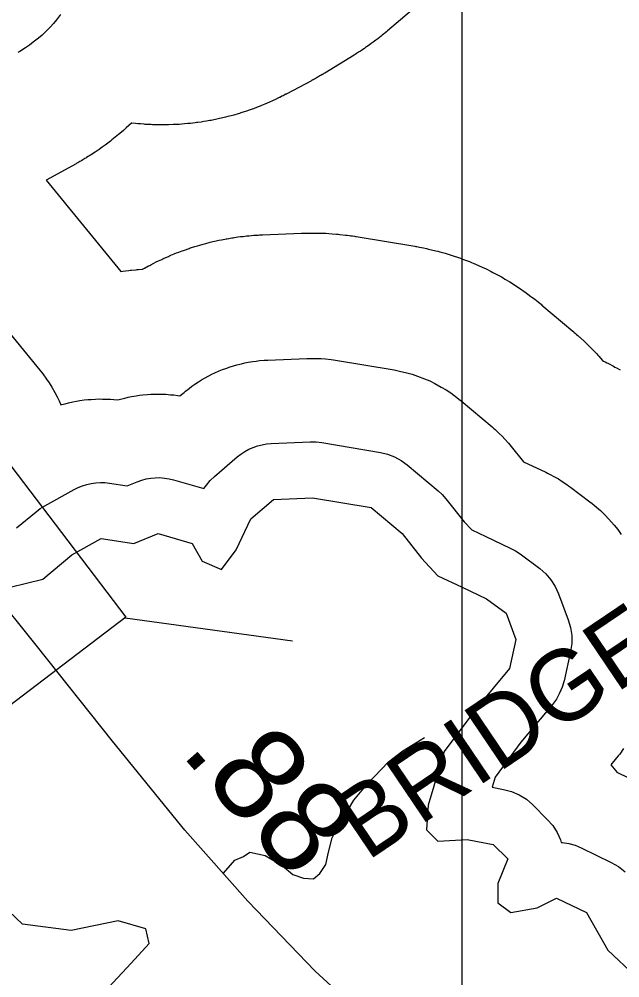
# Model space of a CAD drawing. Extents: x 1950930 to 2061844, y 904556 to 1017002.
# Drawn here: x 1967274 to 1968079, y 989755 to 991040 of the extents above; entities that cross this region are included whole.
import ezdxf

# ---------------------------------------------------------------- set-up
doc = ezdxf.new("R2010")
doc.units = 0
for name, color, linetype in [('Exist Hydrographic Buffer Line', 7, 'Continuous'), ('Exist Hydrographic Lake Shore', 7, 'Continuous'), ('Exist Road Non-System Type 51', 7, 'Continuous'), ('Exist Road Non-System Type 51 Label', 7, 'Continuous'), ('Exist Road Primary NC Attributed', 7, 'Continuous'), ('Exist Road Primary NC Service Mileage Hundredths English Label', 7, 'Continuous'), ('Exist Road Primary NC Structure Standard Bridge CELL', 7, 'Continuous'), ('Map Preparation Inset Cut Line', 7, 'Continuous')]:
    doc.layers.add(name, color=color, linetype=linetype)

msp = doc.modelspace()

# ---------------------------------------------------------------- linework, layer by layer
at = {"layer": 'Exist Hydrographic Buffer Line'}
for points in [[(1967811, 991061.2), (1967767.4, 991024.2), (1967766.7, 991023.6), (1967766.1, 991023.1), (1967764.4, 991021.7), (1967763.2, 991020.7), (1967761.9, 991019.6), (1967760.2, 991018.3), (1967759.6, 991017.8), (1967758.9, 991017.3), (1967754.3, 991013.6), (1967753, 991012.6), (1967751.7, 991011.7), (1967748.2, 991009), (1967745.6, 991007.1), (1967742.9, 991005.2), (1967739.3, 991002.7), (1967738, 991001.8), (1967736.6, 991000.8), (1967731.8, 990997.6), (1967731.1, 990997.1), (1967730.4, 990996.7), (1967728.6, 990995.5), (1967727.2, 990994.6), (1967725.8, 990993.7), (1967724, 990992.6), (1967723.3, 990992.2), (1967722.6, 990991.7), (1967683.3, 990967.7), (1967683.1, 990967.6), (1967682.8, 990967.4), (1967682.1, 990967), (1967681.6, 990966.7), (1967681.1, 990966.4), (1967680.4, 990965.9), (1967680.1, 990965.8), (1967679.8, 990965.6), (1967677.9, 990964.5), (1967677.4, 990964.2), (1967676.9, 990963.9), (1967675.5, 990963.1), (1967674.4, 990962.4), (1967673.3, 990961.8), (1967671.9, 990961), (1967671.4, 990960.7), (1967670.8, 990960.4), (1967668.9, 990959.4), (1967668.6, 990959.2), (1967668.4, 990959.1), (1967667.6, 990958.7), (1967667.1, 990958.4), (1967666.6, 990958.1), (1967665.8, 990957.7), (1967665.6, 990957.6), (1967665.3, 990957.4), (1967632.6, 990940), (1967631.8, 990939.6), (1967631.1, 990939.2), (1967629, 990938.1), (1967627.4, 990937.3), (1967625.9, 990936.5), (1967623.8, 990935.5), (1967623, 990935.1), (1967622.2, 990934.7), (1967616.6, 990932), (1967615, 990931.2), (1967613.4, 990930.5), (1967609.2, 990928.6), (1967606, 990927.2), (1967602.8, 990925.8), (1967598.5, 990924.1), (1967596.9, 990923.4), (1967595.2, 990922.8), (1967589.4, 990920.6), (1967587.8, 990919.9), (1967586.1, 990919.3), (1967581.8, 990917.8), (1967578.5, 990916.6), (1967575.1, 990915.5), (1967570.7, 990914.2), (1967569, 990913.6), (1967567.4, 990913.1), (1967561.4, 990911.4), (1967559.7, 990910.9), (1967558, 990910.5), (1967553.5, 990909.3), (1967550.1, 990908.4), (1967546.7, 990907.6), (1967542.2, 990906.6), (1967540.5, 990906.2), (1967538.8, 990905.9), (1967532.7, 990904.6), (1967531, 990904.3), (1967529.2, 990904), (1967524.7, 990903.1), (1967521.2, 990902.6), (1967517.8, 990902), (1967513.2, 990901.4), (1967511.4, 990901.2), (1967509.7, 990901), (1967503.5, 990900.2), (1967501.8, 990900.1), (1967500, 990899.9), (1967495.4, 990899.4), (1967491.9, 990899.1), (1967488.4, 990898.9), (1967483.8, 990898.7), (1967482, 990898.6), (1967480.3, 990898.5), (1967474.1, 990898.3), (1967472.3, 990898.3), (1967470.6, 990898.2), (1967465.9, 990898.2), (1967462.4, 990898.2), (1967458.9, 990898.2), (1967454.3, 990898.4), (1967452.5, 990898.4), (1967450.8, 990898.5), (1967444.6, 990898.8), (1967442.8, 990898.9), (1967441.1, 990899), (1967436.4, 990899.4), (1967433, 990899.6), (1967429.5, 990900), (1967424.9, 990900.5), (1967424.1, 990900.6), (1967420.8, 990897.4), (1967417.2, 990894.1), (1967413.6, 990890.9), (1967408.6, 990886.6), (1967406.7, 990885.1), (1967404.8, 990883.5), (1967398, 990878), (1967396.1, 990876.5), (1967394.2, 990875), (1967389, 990871.1), (1967385.1, 990868.2), (1967381, 990865.4), (1967375.6, 990861.8), (1967373.6, 990860.4), (1967371.5, 990859.1), (1967364.1, 990854.5), (1967363.1, 990853.8), (1967362, 990853.2), (1967359.3, 990851.5), (1967357.2, 990850.2), (1967355, 990849), (1967352.2, 990847.4), (1967351.2, 990846.8), (1967350.1, 990846.2), (1967309.9, 990824.1), (1967410.2, 990701.9), (1967412.7, 990702.3), (1967416.2, 990702.7), (1967420.8, 990703.2), (1967422.5, 990703.4), (1967424.2, 990703.6), (1967430.4, 990704.1), (1967432.1, 990704.3), (1967433.8, 990704.4), (1967438.4, 990704.7), (1967439.3, 990704.8), (1967440.1, 990705.3), (1967441.7, 990706.1), (1967447.2, 990709.1), (1967448.7, 990709.9), (1967450.2, 990710.8), (1967454.4, 990712.9), (1967457.5, 990714.5), (1967460.7, 990716), (1967464.9, 990718), (1967466.5, 990718.7), (1967468.1, 990719.5), (1967473.8, 990722), (1967475.4, 990722.7), (1967477, 990723.4), (1967481.3, 990725.2), (1967484.6, 990726.5), (1967487.9, 990727.7), (1967492.2, 990729.4), (1967493.9, 990730), (1967495.5, 990730.5), (1967501.4, 990732.6), (1967503.1, 990733.2), (1967504.8, 990733.7), (1967509.2, 990735.1), (1967512.6, 990736.2), (1967515.9, 990737.2), (1967520.4, 990738.4), (1967522.1, 990738.9), (1967523.8, 990739.3), (1967529.9, 990740.9), (1967531.6, 990741.3), (1967533.3, 990741.7), (1967537.8, 990742.8), (1967541.2, 990743.5), (1967544.7, 990744.2), (1967549.3, 990745.1), (1967551, 990745.4), (1967552.7, 990745.7), (1967558.9, 990746.7), (1967560.6, 990747), (1967562.3, 990747.3), (1967567, 990748), (1967570.4, 990748.4), (1967573.9, 990748.8), (1967578.6, 990749.3), (1967580.3, 990749.5), (1967582, 990749.6), (1967588.3, 990750.2), (1967589.1, 990750.2), (1967590, 990750.3), (1967592.3, 990750.5), (1967594.1, 990750.6), (1967595.8, 990750.7), (1967598.2, 990750.8), (1967599.1, 990750.9), (1967599.9, 990750.9), (1967652.2, 990753.1), (1967653.3, 990753.1), (1967654.4, 990753.2), (1967657.3, 990753.2), (1967659.5, 990753.3), (1967661.6, 990753.3), (1967664.5, 990753.3), (1967665.6, 990753.3), (1967666.7, 990753.3), (1967674.5, 990753.2), (1967676.6, 990753.2), (1967678.8, 990753.1), (1967684.6, 990752.9), (1967688.9, 990752.7), (1967693.3, 990752.4), (1967699, 990751.9), (1967701.2, 990751.7), (1967703.4, 990751.4), (1967711.1, 990750.6), (1967712.1, 990750.4), (1967713.2, 990750.3), (1967716.1, 990749.9), (1967718.3, 990749.6), (1967720.4, 990749.3), (1967723.3, 990748.9), (1967724.3, 990748.7), (1967725.4, 990748.5), (1967803.9, 990735.5), (1967805.2, 990735.2), (1967806.6, 990735), (1967810.3, 990734.3), (1967813.1, 990733.8), (1967815.8, 990733.2), (1967819.5, 990732.4), (1967820.8, 990732.1), (1967822.2, 990731.8), (1967832, 990729.5), (1967834.7, 990728.8), (1967837.4, 990728.1), (1967844.6, 990726.1), (1967850, 990724.6), (1967855.4, 990722.8), (1967862.4, 990720.4), (1967865.1, 990719.4), (1967867.7, 990718.4), (1967877.1, 990714.9), (1967879.7, 990713.8), (1967882.3, 990712.8), (1967889.2, 990709.8), (1967894.3, 990707.6), (1967899.4, 990705.1), (1967906.1, 990701.8), (1967908.6, 990700.5), (1967911.1, 990699.2), (1967919.9, 990694.4), (1967922.3, 990693), (1967924.7, 990691.6), (1967931.2, 990687.8), (1967936, 990684.8), (1967940.7, 990681.8), (1967946.8, 990677.5), (1967949.1, 990675.9), (1967951.4, 990674.3), (1967959.5, 990668.3), (1967960.6, 990667.5), (1967961.8, 990666.7), (1967964.7, 990664.4), (1967967, 990662.7), (1967969.2, 990660.9), (1967972.1, 990658.6), (1967973.1, 990657.7), (1967974.2, 990656.8), (1968015.6, 990621.9), (1968016.4, 990621.2), (1968017.2, 990620.5), (1968019.3, 990618.7), (1968020.8, 990617.4), (1968022.3, 990616), (1968024.4, 990614.2), (1968025.1, 990613.5), (1968025.9, 990612.8), (1968031.3, 990607.8), (1968032.8, 990606.4), (1968034.3, 990604.9), (1968038.2, 990601.1), (1968041.1, 990598.2), (1968043.9, 990595.2), (1968047.7, 990591.2), (1968049.1, 990589.6), (1968050.4, 990588.1), (1968055.3, 990582.6), (1968055.5, 990582.4), (1968056.9, 990581.7), (1968058.8, 990580.7), (1968061.4, 990579.4), (1968062.4, 990578.9), (1968063.3, 990578.4), (1968070.2, 990574.7), (1968072.1, 990573.7), (1968074, 990572.7), (1968079, 990569.8)], [(1967329.2, 991046.1), (1967323.8, 991039.2), (1967319.7, 991034.1), (1967315.3, 991029.3), (1967309.2, 991023.1), (1967304.4, 991018.6), (1967299.5, 991014.4), (1967292.7, 991008.9), (1967287.5, 991005), (1967282.1, 991001.3), (1967274.7, 990996.7), (1967271.9, 990995)], [(1967171.8, 990727.5), (1967301.6, 990569.4), (1967303.6, 990566.9), (1967305.5, 990564.4), (1967310.5, 990557.5), (1967314.1, 990552.3), (1967317.4, 990546.9), (1967321.6, 990539.5), (1967324.6, 990533.9), (1967327.3, 990528.2), (1967329.6, 990522.8), (1967331, 990523.3), (1967335.4, 990524.5), (1967339.9, 990525.6), (1967345.9, 990527), (1967350.4, 990527.9), (1967354.9, 990528.6), (1967361, 990529.5), (1967365.6, 990530), (1967370.2, 990530.3), (1967376.3, 990530.7), (1967380.9, 990530.9), (1967385.5, 990530.8), (1967391.7, 990530.7), (1967396.2, 990530.5), (1967400.8, 990530.1), (1967406.2, 990529.5), (1967409.5, 990530.4), (1967415.4, 990532), (1967419.9, 990533.1), (1967424.5, 990534), (1967430.5, 990535), (1967435.1, 990535.8), (1967439.7, 990536.3), (1967445.8, 990536.8), (1967450.4, 990537.2), (1967455.1, 990537.3), (1967461.2, 990537.4), (1967465.8, 990537.3), (1967470.5, 990537.1), (1967476.6, 990536.6), (1967481.2, 990536.2), (1967485.8, 990535.6), (1967489.3, 990535), (1967493, 990538.1), (1967494.8, 990539.6), (1967496.6, 990541.1), (1967501.5, 990545), (1967505.2, 990547.8), (1967509.1, 990550.5), (1967514.3, 990553.9), (1967518.2, 990556.4), (1967522.3, 990558.7), (1967527.8, 990561.7), (1967531.9, 990563.9), (1967536.1, 990565.9), (1967541.9, 990568.4), (1967546.2, 990570.2), (1967550.5, 990571.8), (1967556.5, 990573.9), (1967560.9, 990575.3), (1967565.4, 990576.5), (1967571.5, 990578.1), (1967576, 990579.2), (1967580.6, 990580), (1967586.8, 990581.1), (1967591.4, 990581.7), (1967596, 990582.2), (1967602.3, 990582.8), (1967604.6, 990582.9), (1967606.9, 990583), (1967659.2, 990585.2), (1967662.1, 990585.3), (1967665, 990585.3), (1967672.8, 990585.2), (1967678.6, 990585), (1967684.3, 990584.5), (1967692, 990583.6), (1967694.9, 990583.3), (1967697.8, 990582.8), (1967776.2, 990569.8), (1967779.9, 990569.1), (1967783.6, 990568.3), (1967793.3, 990566), (1967800.5, 990564), (1967807.6, 990561.6), (1967817, 990558), (1967823.9, 990555.1), (1967830.6, 990551.7), (1967839.4, 990546.9), (1967845.8, 990543.1), (1967852, 990538.9), (1967860.1, 990532.9), (1967863.1, 990530.7), (1967866, 990528.3), (1967907.4, 990493.4), (1967909.4, 990491.6), (1967911.5, 990489.8), (1967916.9, 990484.8), (1967920.8, 990480.9), (1967924.5, 990476.9), (1967929.4, 990471.4), (1967931.2, 990469.3), (1967932.9, 990467.2), (1967949.4, 990446.6), (1967979.3, 990432.6), (1967981.9, 990431.4), (1967984.5, 990430), (1967991.3, 990426.4), (1967996.4, 990423.6), (1968001.3, 990420.4), (1968007.7, 990416.1), (1968010.1, 990414.5), (1968012.4, 990412.8), (1968038.6, 990393.1), (1968041.7, 990390.7), (1968044.8, 990388.1), (1968052.8, 990381.2), (1968058.6, 990375.7), (1968064, 990369.9), (1968071, 990361.9), (1968076, 990355.7), (1968080.5, 990349.1)], [(1967270.4, 990358), (1967296.5, 990379.7), (1967302.1, 990383.9), (1967308.1, 990387.6), (1967347.3, 990409.4), (1967352.8, 990412.2), (1967358.5, 990414.5), (1967364.4, 990416.3), (1967370.4, 990417.7), (1967376.5, 990418.5), (1967382.6, 990418.9), (1967388.8, 990418.7), (1967394.9, 990418), (1967418.3, 990414.5), (1967432.1, 990420), (1967438, 990422.1), (1967443.9, 990423.7), (1967450, 990424.7), (1967456.2, 990425.3), (1967462.3, 990425.4), (1967468.5, 990424.9), (1967474.6, 990424), (1967480.6, 990422.5), (1967521.4, 990410.9), (1967524.6, 990415.5), (1967529.7, 990421.5), (1967535.4, 990427), (1967565.9, 990453.1), (1967570.8, 990457), (1967576, 990460.5), (1967581.5, 990463.5), (1967587.2, 990466), (1967593.1, 990468), (1967599.2, 990469.6), (1967605.4, 990470.6), (1967611.6, 990471.1), (1967663.9, 990473.3), (1967671.6, 990473.2), (1967679.3, 990472.4), (1967757.8, 990459.3), (1967767.5, 990457), (1967776.9, 990453.4), (1967785.7, 990448.6), (1967793.8, 990442.7), (1967835.2, 990407.8), (1967840.6, 990402.8), (1967845.4, 990397.2), (1967870.1, 990366.4), (1967880.2, 990355.3), (1967899.2, 990346.4), (1967931.9, 990331.1), (1967938.7, 990327.5), (1967945.2, 990323.2), (1967971.3, 990303.6), (1967979.4, 990296.6), (1967986.3, 990288.5), (1967992.1, 990279.6), (1967996.5, 990269.9), (1968009.6, 990235), (1968012.7, 990224.6), (1968014.2, 990213.9), (1968014.2, 990203.1), (1968012.6, 990192.4), (1968003.9, 990153.2), (1968001.4, 990144.6), (1967998, 990136.4), (1967993.6, 990128.6), (1967988.3, 990121.4), (1967946.1, 990070.8), (1967911.5, 990024), (1967907.4, 990010.5), (1967922.7, 990007.6), (1967933.6, 990004.8), (1967943.9, 990000.3), (1967953.4, 989994.3), (1967961.9, 989987), (1967981.5, 989967.3), (1967988.7, 989959.1), (1967994.5, 989949.9), (1967999, 989939.9), (1967999.9, 989936.6), (1968002, 989936.5), (1968010.5, 989935.1), (1968018.8, 989932.7), (1968026.7, 989929.4), (1968067, 989909.8), (1968076.8, 989904.1), (1968085.6, 989897)], [(1968083.8, 990062.2), (1968078.5, 990055), (1968076.5, 990052.4), (1968074.4, 990049.8), (1968066.5, 990040.3), (1968073.4, 990032.3), (1968074.8, 990030.5), (1968075.7, 990030.1), (1968116, 990010.5)]]:
    msp.add_lwpolyline(points, dxfattribs=at)
at = {"layer": 'Exist Hydrographic Lake Shore'}
for points in [[(1967261.7, 990278.5), (1967305.3, 990289.4), (1967344.5, 990322.1), (1967383.7, 990343.9), (1967427.3, 990337.3), (1967460, 990350.4), (1967505.8, 990337.3), (1967518.8, 990313.3), (1967545, 990302.4), (1967564.6, 990328.6), (1967584.2, 990370), (1967614.7, 990396.2), (1967667, 990398.4), (1967745.5, 990385.3), (1967786.9, 990350.4), (1967813, 990317.7), (1967834.8, 990293.7), (1967867.5, 990278.5), (1967900.2, 990263.2), (1967926.3, 990243.6), (1967939.4, 990208.7), (1967930.7, 990169.4), (1967887.1, 990117.1), (1967843.5, 990058.2), (1967821.7, 989986.3), (1967819.5, 989953.6), (1967834.8, 989938.3), (1967874, 989940.5), (1967908.9, 989933.9), (1967928.5, 989914.3), (1967915.4, 989881.6), (1967915.4, 989855.4), (1967932.8, 989842.4), (1967967.7, 989848.9), (1967993.9, 989862), (1968034.2, 989842.4), (1968062.5, 989792.2), (1968099.5, 989757.3)], [(1967224.7, 989473.8), (1967274.8, 989465.1), (1967327.1, 989449.9), (1967407.7, 989447.7), (1967446.9, 989473.8), (1967468.7, 989506.6), (1967468.7, 989550.2), (1967429.5, 989578.5), (1967377.2, 989604.7), (1967363, 989643.9), (1967369.6, 989691.9), (1967393.5, 989742), (1967424, 989774.8), (1967448, 989800.9), (1967443.7, 989820.5), (1967406.6, 989831.5), (1967343.4, 989818.4), (1967278.1, 989827.1), (1967241, 989862)]]:
    msp.add_lwpolyline(points, dxfattribs=at)
at = {"layer": 'Exist Road Non-System Type 51'}
msp.add_lwpolyline([(1967547.8, 989895.4), (1967562.6, 989912.8), (1967574.6, 989917.6), (1967583, 989923.6), (1967603.4, 989918.8), (1967626.1, 989905.6), (1967640.5, 989893.6), (1967654.9, 989888.8), (1967668.1, 989887.6), (1967676.5, 989894.8), (1967684.9, 989906.8), (1967688.5, 989923.6), (1967693.2, 989942.8), (1967700.5, 989957.1), (1967722.1, 989993.1), (1967740.1, 990014.7), (1967768.9, 990044.7), (1967788, 990059.1), (1967816.8, 990077.1)], dxfattribs=at)
at = {"layer": 'Exist Road Primary NC Attributed'}
msp.add_lwpolyline([(1969642, 988543.3), (1969530.8, 988604.7), (1969376, 988692.2), (1969236.5, 988769.8), (1969078.6, 988856.1), (1968973.9, 988917), (1968827.6, 988998.1), (1968724.7, 989055.6), (1968634.2, 989104.9), (1968467.1, 989201.5), (1968365.1, 989257.7), (1968226.1, 989337), (1968154.9, 989377.8), (1968090.6, 989422.8), (1967966.6, 989509.5), (1967908.7, 989552), (1967840.9, 989607.7), (1967670.5, 989763.9), (1967580, 989857.9), (1967495.9, 989953.1), (1967399, 990072.4), (1967296.4, 990200.7), (1967236.8, 990274.9), (1967185.7, 990338.4)], dxfattribs=at)
at = {"layer": 'Exist Road Primary NC Structure Standard Bridge CELL'}
msp.add_line((1967415.8, 990237.5), (1967640.1, 990206.9), dxfattribs=at)
msp.add_lwpolyline([(1967116.7, 990632.9), (1967416.7, 990238.2), (1967232.3, 990098.1), (1966932.3, 990492.8)], close=True, dxfattribs=at)
at = {"layer": 'Map Preparation Inset Cut Line'}
msp.add_line((1967866.9, 991480.9), (1967866.9, 989571.9), dxfattribs=at)

# ---------------------------------------------------------------- texts
at = {"layer": 'Exist Road Non-System Type 51 Label'}
msp.add_text('  BRIDGE POINT LN', height=95, rotation=34.0398, dxfattribs=at).set_placement((1967681.3, 989871))
at = {"layer": 'Exist Road Primary NC Service Mileage Hundredths English Label'}
msp.add_text('.88', height=125, rotation=311.4407, dxfattribs=at).set_placement((1967488.1, 990056.5))

doc.saveas('drawing.dxf')
